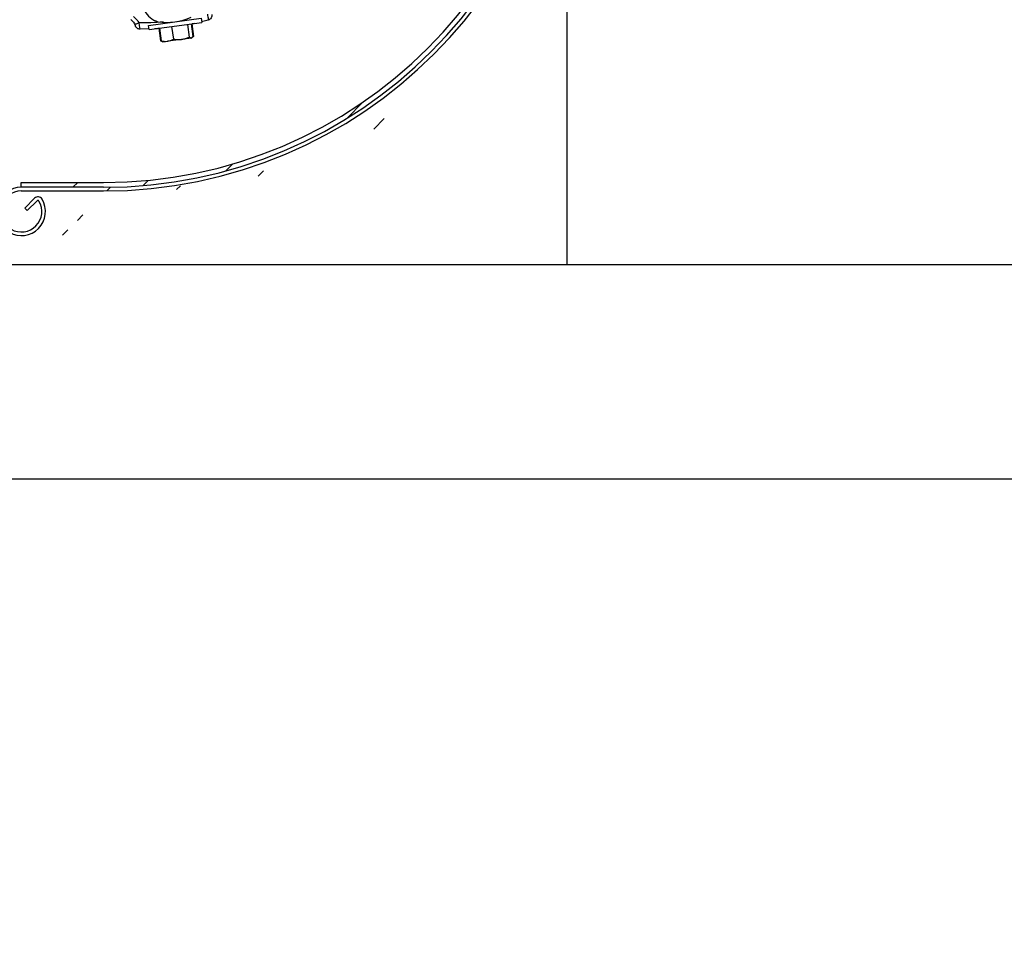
# Model space of a CAD drawing. Header units: inches. Extents: x 170 to 284, y 215 to 248.
# Tile 804 of 1056: x 235.705 to 236.577, y 223.74 to 224.562. Entities that reach past the tile are written whole.
import ezdxf

# ---------------------------------------------------------------- set-up
doc = ezdxf.new("R2010")
doc.units = ezdxf.units.IN
doc.header["$LTSCALE"] = 0.25
doc.header["$MEASUREMENT"] = 0
doc.layers.add('ANNOTATIONS', color=1, linetype='Continuous')
doc.layers.add('RH FRONT OF HOOD', color=7, linetype='Continuous')
doc.styles.add('ARIAL', font='arial.ttf', dxfattribs={"height": 0.09375})
doc.dimstyles.new('STANDARD$0', dxfattribs={"dimtxt": 0.09375, "dimasz": 0.09375, "dimexe": 0.03125, "dimexo": 0.046875, "dimgap": 0.09, "dimtad": 0, "dimtih": 1, "dimtoh": 1, "dimdec": 4, "dimzin": 0, "dimdsep": 46, "dimtxsty": 'ARIAL', "dimcen": 0.09, "dimadec": 0, "dimazin": 0, "dimtfac": 1, "dimtdec": 4, "dimtofl": 0, "dimtmove": 0, "dimatfit": 1, "dimfxl": 1, "dimtolj": 1, "dimtzin": 0, "dimarcsym": 0})

# ---------------------------------------------------------------- blocks, each defined once
blk = doc.blocks.new('*D85')
at = {"layer": 'ANNOTATIONS', "color": 0, "lineweight": -2, "transparency": 16777216}
for p, q in [((235.47587, 224.15443), (236.91631, 224.15443)), ((236.88506, 224.06068), (236.88506, 222.3405)), ((236.88506, 220.18546), (236.88506, 221.90564)), ((236.15454, 220.09171), (236.91631, 220.09171))]:
    blk.add_line(p, q, dxfattribs=at)
at = {"layer": 'ANNOTATIONS', "color": 0, "transparency": 16777216}
for points in [[(236.86944, 224.06068), (236.90069, 224.06068), (236.88506, 224.15443)], [(236.86944, 220.18546), (236.90069, 220.18546), (236.88506, 220.09171)]]:
    blk.add_solid(points, dxfattribs=at)
at = {"layer": 'defpoints', "color": 0, "transparency": 16777216}
for p in [(235.429, 224.15443), (236.10766, 220.09171), (236.88506, 220.09171)]:
    blk.add_point(p, dxfattribs=at)
at = {"layer": 'ANNOTATIONS', "color": 0, "transparency": 16777216, "insert": (236.88506, 222.12307), "char_height": 0.09375, "attachment_point": 5, "style": 'ARIAL'}
blk.add_mtext('\\A1;OPENING\\PHEIGHT', dxfattribs=at)
blk = doc.blocks.new('*D86')
at = {"layer": 'ANNOTATIONS', "color": 0, "lineweight": -2, "transparency": 16777216}
for p, q in [((236.23678, 225.23798), (237.5713, 225.23798)), ((237.54005, 225.14423), (237.54005, 222.88228)), ((237.54005, 220.18546), (237.54005, 222.44742)), ((237.07488, 220.09171), (237.5713, 220.09171))]:
    blk.add_line(p, q, dxfattribs=at)
at = {"layer": 'ANNOTATIONS', "color": 0, "transparency": 16777216}
for points in [[(237.52443, 225.14423), (237.55568, 225.14423), (237.54005, 225.23798)], [(237.52443, 220.18546), (237.55568, 220.18546), (237.54005, 220.09171)]]:
    blk.add_solid(points, dxfattribs=at)
at = {"layer": 'defpoints', "color": 0, "transparency": 16777216}
for p in [(236.1899, 225.23798), (237.02801, 220.09171), (237.54005, 220.09171)]:
    blk.add_point(p, dxfattribs=at)
at = {"layer": 'ANNOTATIONS', "color": 0, "transparency": 16777216, "insert": (237.54005, 222.66485), "char_height": 0.09375, "attachment_point": 5, "style": 'ARIAL'}
blk.add_mtext('\\A1;TOTAL\\PHEIGHT', dxfattribs=at)

msp = doc.modelspace()

# ---------------------------------------------------------------- hatches: boundary and pattern name
at = {"layer": 'RH FRONT OF HOOD'}
h = msp.add_hatch(dxfattribs=at)
h.set_pattern_fill('ANSI31', color=256, scale=0.342412, style=0)
h.set_pattern_definition([(45, (225.452955, 218.499336), (-0.03026527, 0.03026527), [])])
edge = h.paths.add_edge_path(flags=0)
edge.add_arc((235.7396, 224.39156), 0.0214, 90, 390.52249, ccw=False)
edge.add_line((235.7396, 224.41296), (235.81236, 224.41296))
edge.add_arc((235.81236, 224.82385), 0.41089, 270, 450)
edge.add_line((235.81236, 225.23475), (235.3287, 225.23475))
edge.add_arc((235.3287, 225.23903), 0.00428, 180, 270, ccw=False)
edge.add_line((235.32442, 225.23903), (235.32442, 225.28183))
edge.add_arc((235.3287, 225.28183), 0.00428, 360, 540, ccw=False)
edge.add_line((235.33298, 225.28183), (235.33298, 225.23903))
edge.add_line((235.33298, 225.23903), (235.32975, 225.23903))
edge.add_line((235.32975, 225.23903), (235.32975, 225.28183))
edge.add_arc((235.3287, 225.28183), 0.00105, 360, 540)
edge.add_line((235.32765, 225.28183), (235.32765, 225.23903))
edge.add_arc((235.3287, 225.23903), 0.00105, 180, 270)
edge.add_line((235.3287, 225.23798), (235.81236, 225.23798))
edge.add_arc((235.81236, 224.82385), 0.41413, 270, 450, ccw=False)
edge.add_line((235.81236, 224.40973), (235.7396, 224.40973))
edge.add_arc((235.7396, 224.39156), 0.01817, 450, 750.52249)
edge.add_arc((235.75434, 224.40025), 0.00105, 390.52249, 495)
edge.add_line((235.7536, 224.40099), (235.74491, 224.3923))
edge.add_line((235.74491, 224.3923), (235.74262, 224.39458))
edge.add_line((235.74262, 224.39458), (235.75132, 224.40328))
edge.add_arc((235.75434, 224.40025), 0.00428, 390.52249, 495, ccw=False)
h = msp.add_hatch(dxfattribs=at)
h.set_pattern_fill('ANSI31', color=256, scale=0.342412, style=0)
h.set_pattern_definition([(45, (225.419604, 218.499336), (-0.03026527, 0.03026527), [])])
edge = h.paths.add_edge_path(flags=0)
edge.add_line((235.77901, 225.23047), (235.43659, 225.23047))
edge.add_line((235.43659, 225.23047), (235.43659, 225.23475))
edge.add_line((235.43659, 225.23475), (235.77901, 225.23475))
edge.add_arc((235.77901, 224.82385), 0.41089, 270, 450, ccw=False)
edge.add_line((235.77901, 224.41296), (235.70624, 224.41296))
edge.add_line((235.70624, 224.41296), (235.70624, 224.41724))
edge.add_line((235.70624, 224.41724), (235.77901, 224.41724))
edge.add_arc((235.77901, 224.82385), 0.40661, 270, 450)

# ---------------------------------------------------------------- linework, layer by layer
at = {"layer": 'ANNOTATIONS'}
msp.add_line((235.98986, 224.34448), (236.92746, 224.34448), dxfattribs=at)
at = {"layer": 'RH FRONT OF HOOD'}
for p, q in [((236.1899, 224.34448), (236.1899, 224.77221)), ((235.81892, 224.55655), (235.86558, 224.56284)), ((235.81942, 224.55285), (235.81892, 224.55655)), ((235.81942, 224.55285), (235.86608, 224.55914)), ((235.83376, 224.55855), (235.83367, 224.55924)), ((235.83946, 224.55555), (235.84097, 224.54433)), ((235.85064, 224.56153), (235.85073, 224.56084)), ((235.85351, 224.55744), (235.85502, 224.54623)), ((235.85679, 224.55789), (235.85831, 224.54667)), ((235.85743, 224.55797), (235.85895, 224.54676)), ((235.86558, 224.56284), (235.86608, 224.55914)), ((235.87196, 224.56128), (235.86598, 224.55982)), ((235.81934, 224.55338), (235.81148, 224.55316)), ((235.82806, 224.55401), (235.82957, 224.5428)), ((235.8287, 224.5541), (235.83021, 224.54288)), ((235.85873, 224.54658), (235.85744, 224.54559)), ((235.85851, 224.54643), (235.85869, 224.54657)), ((235.82957, 224.5428), (235.83095, 224.54241)), ((235.82986, 224.54272), (235.82957, 224.5428)), ((235.83133, 224.54207), (235.82983, 224.54269)), ((235.83133, 224.54216), (235.83021, 224.54288)), ((235.83169, 224.54192), (235.83133, 224.54207)), ((235.83169, 224.54192), (235.83575, 224.54247)), ((235.84815, 224.54415), (235.83575, 224.54247)), ((235.85682, 224.54531), (235.84815, 224.54415)), ((235.85714, 224.54536), (235.85682, 224.54531)), ((235.85744, 224.54559), (235.85714, 224.54536)), ((235.70624, 224.41724), (235.77901, 224.41724)), ((235.70624, 224.41296), (235.70624, 224.41724)), ((235.77901, 224.41296), (235.70624, 224.41296)), ((235.70624, 224.40973), (235.77901, 224.40973)), ((235.71797, 224.40328), (235.70927, 224.39458)), ((235.71156, 224.3923), (235.72025, 224.40099)), ((235.70927, 224.39458), (235.71156, 224.3923)), ((235.58875, 224.34448), (236.1899, 224.34448))]:
    msp.add_line(p, q, dxfattribs=at)
at = {"layer": 'RH FRONT OF HOOD', "flags": 128}
msp.add_lwpolyline([(235.81148, 224.55316), (235.81144, 224.55345), (235.81129, 224.55456), (235.81101, 224.55643), (235.81062, 224.55868), (235.81062, 224.55868), (235.81062, 224.55868)], dxfattribs=at)
at = {"layer": 'RH FRONT OF HOOD'}
for centre, radius, start, end in [((235.77901, 224.82385), 0.41413, 270, 90), ((235.77901, 224.82385), 0.41089, 270, 90), ((235.77901, 224.82385), 0.40661, 270, 90), ((235.83226, 224.5779), 0.01876, 206.86321, 254.3969), ((235.83522, 224.61181), 0.05259, 261.24731, 294.11739), ((235.70624, 224.39156), 0.0214, 90, 30.52249), ((235.70624, 224.39156), 0.01817, 90, 30.52249), ((235.72099, 224.40025), 0.00428, 30.52249, 135), ((235.72099, 224.40025), 0.00105, 30.52249, 135)]:
    msp.add_arc(centre, radius, start, end, dxfattribs=at)
for points, knots in [([(235.81062, 224.55868), (235.81017, 224.55947), (235.80893, 224.56167), (235.80692, 224.56328), (235.80563, 224.56431)], [0, 0, 0, 0, 0.359377, 1, 1, 1, 1]), ([(235.87108, 224.56637), (235.87123, 224.56561), (235.87153, 224.56408), (235.87184, 224.56236), (235.87199, 224.56135), (235.87195, 224.56136), (235.87194, 224.56136)], [0, 0, 0, 0, 0.2719163, 0.5472624, 0.8231805, 1, 1, 1, 1]), ([(235.87518, 224.56616), (235.87519, 224.56564), (235.87523, 224.56457), (235.87456, 224.56305), (235.87343, 224.56183), (235.87244, 224.56144), (235.87196, 224.56125)], [0, 0, 0, 0, 0.241586, 0.499681, 0.757909, 1, 1, 1, 1]), ([(235.80319, 224.56167), (235.80408, 224.56095), (235.80548, 224.55982), (235.80634, 224.55829), (235.80665, 224.55774)], [0, 0, 0, 0, 0.638604, 1, 1, 1, 1]), ([(235.80665, 224.55774), (235.80674, 224.55755), (235.80684, 224.55733), (235.80701, 224.55694), (235.80715, 224.55658), (235.80724, 224.5563), (235.80725, 224.55627), (235.80725, 224.55625)], [0, 0, 0, 0, 0.211159, 0.235822, 0.502714, 0.779054, 1, 1, 1, 1]), ([(235.81148, 224.55316), (235.81138, 224.55315), (235.8109, 224.55311), (235.8101, 224.55332), (235.80921, 224.55373), (235.80852, 224.55425), (235.80802, 224.55479), (235.80767, 224.55529), (235.80746, 224.5557), (235.80734, 224.55599), (235.80729, 224.55615), (235.80727, 224.55621), (235.80726, 224.55623), (235.80726, 224.55623), (235.80726, 224.55624), (235.80726, 224.55624)], [0, 0, 0, 0, 0.056521, 0.254046, 0.427355, 0.579498, 0.710446, 0.818551, 0.901251, 0.956416, 0.985043, 0.990353, 0.993469, 0.996722, 1, 1, 1, 1]), ([(235.8322, 224.55954), (235.8285, 224.55926), (235.82132, 224.5587), (235.81412, 224.55869), (235.81062, 224.55868)], [0, 0, 0, 0, 0.513988, 1, 1, 1, 1]), ([(235.85967, 224.55828), (235.85902, 224.5581), (235.85829, 224.55789), (235.85754, 224.55777), (235.85746, 224.55775)], [0, 0, 0, 0, 0.893084, 1, 1, 1, 1]), ([(235.8281, 224.55374), (235.82758, 224.55368), (235.82637, 224.55354), (235.82514, 224.55353), (235.82444, 224.55352)], [0, 0, 0, 0, 0.421019, 1, 1, 1, 1]), ([(235.84815, 224.54415), (235.84832, 224.54417), (235.84958, 224.54435), (235.85192, 224.54492), (235.85398, 224.54579), (235.85502, 224.54623)], [0, 0, 0, 0, 0.070092, 0.530785, 1, 1, 1, 1]), ([(235.85502, 224.54623), (235.85549, 224.54583), (235.85611, 224.54529), (235.85668, 224.54531), (235.85682, 224.54531)], [0, 0, 0, 0, 0.753694, 1, 1, 1, 1]), ([(235.85682, 224.54531), (235.85723, 224.54551), (235.85776, 224.54576), (235.8582, 224.5465), (235.85831, 224.54667)], [0, 0, 0, 0, 0.770638, 1, 1, 1, 1]), ([(235.83021, 224.54288), (235.83113, 224.54268), (235.83298, 224.54228), (235.83482, 224.54241), (235.83575, 224.54247)], [0, 0, 0, 0, 0.495458, 1, 1, 1, 1]), ([(235.83575, 224.54247), (235.83587, 224.54249), (235.83684, 224.54263), (235.83863, 224.54313), (235.84019, 224.54393), (235.84097, 224.54433)], [0, 0, 0, 0, 0.070092, 0.530785, 1, 1, 1, 1]), ([(235.84097, 224.54433), (235.84216, 224.54417), (235.84455, 224.54384), (235.84694, 224.54404), (235.84815, 224.54415)], [0, 0, 0, 0, 0.495458, 1, 1, 1, 1])]:
    msp.add_open_spline(points, degree=3, knots=knots, dxfattribs=at)
msp.add_open_spline([(235.81062, 224.55868), (235.81013, 224.55847), (235.80915, 224.55803), (235.80789, 224.55765), (235.80696, 224.55751), (235.80675, 224.55767), (235.80665, 224.55774)], degree=3, dxfattribs=at)

# ---------------------------------------------------------------- dimensions: what is measured, and where the dimension line sits
at = {"layer": 'ANNOTATIONS'}
for base, p1, p2, text, picture, middle in [((237.54005, 220.09171), (236.1899, 225.23798), (237.02801, 220.09171), 'TOTAL\\PHEIGHT', '*D86', (237.54005, 222.66485)), ((236.88506, 220.09171), (235.429, 224.15443), (236.10766, 220.09171), 'OPENING\\PHEIGHT', '*D85', (236.88506, 222.12307))]:
    dim = msp.add_linear_dim(base=base, p1=p1, p2=p2, angle=90, text=text, dimstyle='STANDARD$0', dxfattribs=at)
    dim.commit()
    dim.dimension.update_dxf_attribs({"geometry": picture, "text_midpoint": middle})

doc.saveas('drawing.dxf')
